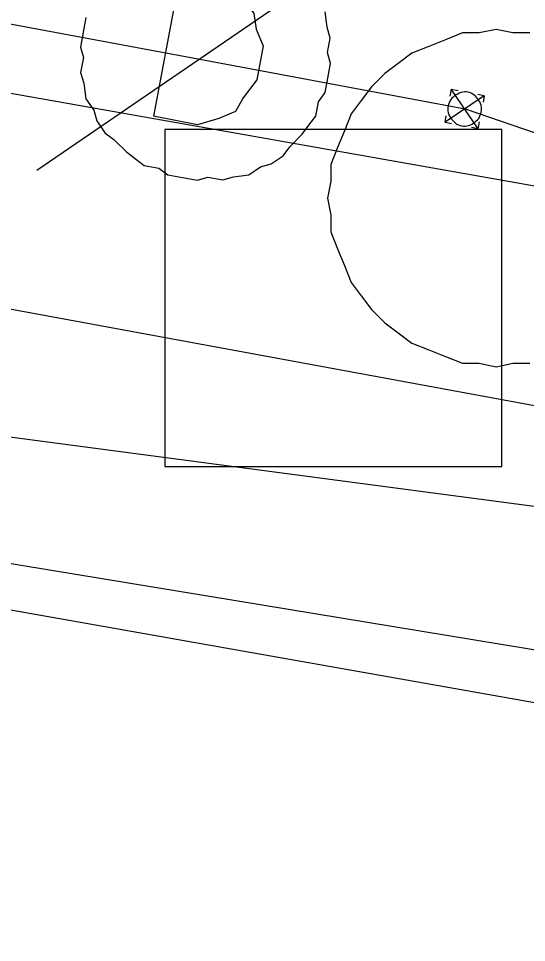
# Model space of a CAD drawing. Extents: x -746464 to -745690, y -1051581 to -1049993.
# Drawn here: x -746215.301 to -746213.794, y -1050952.456 to -1050949.714 of the extents above; entities that cross this region are included whole.
import ezdxf

# ---------------------------------------------------------------- set-up
doc = ezdxf.new("R2010")
doc.units = 0
for name, color, linetype in [('04_CETIN_neprovozovane', 7, 'Continuous'), ('04_CETIN_NN', 7, 'Continuous'), ('04_CETIN_sdelovaci_podzem', 7, 'Continuous'), ('51_PVaK_vodovod_chranicky_objekty', 7, 'Continuous'), ('51_PVaK_vodovod_overena poloha_rad', 7, 'Continuous'), ('51_PVaK_vodovod_zruseno_overena poloha', 7, 'Continuous'), ('55_PREdi_stavby_popisy', 7, 'Continuous')]:
    doc.layers.add(name, color=color, linetype=linetype)

msp = doc.modelspace()

# ---------------------------------------------------------------- linework, layer by layer
at = {"layer": '04_CETIN_neprovozovane'}
msp.add_lwpolyline([(-746187.94, -1050955.84), (-746224.75, -1050949.78)], dxfattribs=at)
at = {"layer": '04_CETIN_NN'}
msp.add_lwpolyline([(-746224.34, -1050954.85), (-746223.72, -1050951.46), (-746222.61, -1050950.62), (-746221.43, -1050950.39), (-746208.3, -1050952.71), (-746202.99, -1050953.53), (-746191.53, -1050955.51), (-746178.55, -1050957.75)], dxfattribs=at)
at = {"layer": '04_CETIN_sdelovaci_podzem'}
msp.add_lwpolyline([(-746224.34, -1050954.85), (-746223.72, -1050951.46), (-746222.61, -1050950.62), (-746221.43, -1050950.39), (-746208.3, -1050952.71), (-746202.99, -1050953.53), (-746191.53, -1050955.51), (-746178.55, -1050957.75)], dxfattribs=at)
at = {"layer": '51_PVaK_vodovod_chranicky_objekty'}
for p, q in [((-746214.246, -1050949.48), (-746215.246, -1050950.165)), ((-746214.824, -1050949.598), (-746214.9, -1050950.004)), ((-746214.017, -1050949.924), (-746214.021, -1050949.944)), ((-746213.937, -1050950.041), (-746214.017, -1050949.924)), ((-746214.017, -1050949.924), (-746213.997, -1050949.928)), ((-746213.919, -1050949.943), (-746214.035, -1050950.022)), ((-746213.919, -1050949.943), (-746213.938, -1050949.939)), ((-746213.919, -1050949.943), (-746213.922, -1050949.962)), ((-746214.035, -1050950.022), (-746214.032, -1050950.003)), ((-746214.035, -1050950.022), (-746214.016, -1050950.026)), ((-746213.937, -1050950.041), (-746213.957, -1050950.037)), ((-746213.937, -1050950.041), (-746213.933, -1050950.021))]:
    msp.add_line(p, q, dxfattribs=at)
for points in [[(-746217.049, -1050948.407), (-746212.769, -1050949.207), (-746213.099, -1050950.987), (-746217.389, -1050950.197)], [(-746214.867, -1050951.043), (-746213.867, -1050951.043), (-746213.867, -1050950.043), (-746214.867, -1050950.043)]]:
    msp.add_lwpolyline(points, close=True, dxfattribs=at)
for points in [[(-746214.824, -1050949.598), (-746214.694, -1050949.622), (-746214.638, -1050949.647), (-746214.603, -1050949.699), (-746214.596, -1050949.746), (-746214.575, -1050949.795), (-746214.594, -1050949.896), (-746214.634, -1050949.949), (-746214.657, -1050949.99), (-746214.706, -1050950.011), (-746214.77, -1050950.029), (-746214.9, -1050950.004)], [(-746215.101, -1050949.711), (-746215.109, -1050949.755), (-746215.117, -1050949.799), (-746215.108, -1050949.83), (-746215.117, -1050949.874), (-746215.107, -1050949.906), (-746215.101, -1050949.952), (-746215.077, -1050949.986), (-746215.068, -1050950.018), (-746215.045, -1050950.053), (-746215.018, -1050950.073), (-746214.98, -1050950.11), (-746214.954, -1050950.13), (-746214.928, -1050950.15), (-746214.884, -1050950.158), (-746214.858, -1050950.178), (-746214.814, -1050950.186), (-746214.77, -1050950.194), (-746214.739, -1050950.185), (-746214.695, -1050950.193), (-746214.663, -1050950.184), (-746214.617, -1050950.178), (-746214.583, -1050950.154), (-746214.551, -1050950.145), (-746214.516, -1050950.121), (-746214.496, -1050950.095), (-746214.459, -1050950.057), (-746214.439, -1050950.03), (-746214.419, -1050950.004), (-746214.411, -1050949.961), (-746214.391, -1050949.934), (-746214.383, -1050949.891)], [(-746214.383, -1050949.891), (-746214.375, -1050949.847), (-746214.384, -1050949.815), (-746214.376, -1050949.772), (-746214.385, -1050949.74), (-746214.391, -1050949.694)], [(-746213.784, -1050949.757), (-746213.834, -1050949.757), (-746213.884, -1050949.747), (-746213.934, -1050949.757), (-746213.984, -1050949.757), (-746214.034, -1050949.777), (-746214.084, -1050949.797), (-746214.134, -1050949.817), (-746214.174, -1050949.847), (-746214.214, -1050949.877), (-746214.254, -1050949.917), (-746214.284, -1050949.957), (-746214.314, -1050949.997), (-746214.334, -1050950.047), (-746214.354, -1050950.097), (-746214.374, -1050950.147), (-746214.374, -1050950.197), (-746214.384, -1050950.247), (-746214.374, -1050950.297), (-746214.374, -1050950.347), (-746214.354, -1050950.397), (-746214.334, -1050950.447), (-746214.314, -1050950.497), (-746214.284, -1050950.537), (-746214.254, -1050950.577), (-746214.214, -1050950.617), (-746214.174, -1050950.647), (-746214.134, -1050950.677), (-746214.084, -1050950.697), (-746214.034, -1050950.717), (-746213.984, -1050950.737), (-746213.934, -1050950.737), (-746213.884, -1050950.747), (-746213.834, -1050950.737), (-746213.784, -1050950.737)], [(-746214.026, -1050949.973), (-746214.027, -1050949.978), (-746214.027, -1050949.983), (-746214.027, -1050949.988), (-746214.026, -1050949.994), (-746214.024, -1050949.999), (-746214.022, -1050950.004), (-746214.019, -1050950.008), (-746214.016, -1050950.013), (-746214.013, -1050950.016), (-746214.009, -1050950.02), (-746214.005, -1050950.024), (-746214.001, -1050950.027), (-746213.996, -1050950.029), (-746213.991, -1050950.031), (-746213.986, -1050950.032), (-746213.981, -1050950.033), (-746213.976, -1050950.033), (-746213.971, -1050950.032), (-746213.966, -1050950.031), (-746213.96, -1050950.029), (-746213.956, -1050950.027), (-746213.951, -1050950.025), (-746213.947, -1050950.022), (-746213.943, -1050950.018), (-746213.939, -1050950.015), (-746213.935, -1050950.011), (-746213.933, -1050950.006), (-746213.931, -1050950.001), (-746213.929, -1050949.997), (-746213.928, -1050949.992), (-746213.927, -1050949.987), (-746213.927, -1050949.982), (-746213.927, -1050949.977), (-746213.928, -1050949.971), (-746213.93, -1050949.966), (-746213.932, -1050949.961), (-746213.935, -1050949.957), (-746213.938, -1050949.952), (-746213.941, -1050949.949), (-746213.944, -1050949.945), (-746213.949, -1050949.941), (-746213.953, -1050949.938), (-746213.958, -1050949.936), (-746213.963, -1050949.934), (-746213.968, -1050949.933), (-746213.973, -1050949.932), (-746213.978, -1050949.932), (-746213.983, -1050949.933), (-746213.988, -1050949.934), (-746213.994, -1050949.936), (-746213.998, -1050949.938), (-746214.003, -1050949.94), (-746214.007, -1050949.943), (-746214.011, -1050949.947), (-746214.015, -1050949.95), (-746214.018, -1050949.954), (-746214.021, -1050949.959), (-746214.023, -1050949.964), (-746214.025, -1050949.968), (-746214.026, -1050949.973)]]:
    msp.add_lwpolyline(points, dxfattribs=at)
at = {"layer": '51_PVaK_vodovod_overena poloha_rad'}
for p, q in [((-746215.637, -1050949.672), (-746214.763, -1050949.835)), ((-746214.763, -1050949.835), (-746213.976, -1050949.982)), ((-746213.976, -1050949.982), (-746213.66, -1050950.09))]:
    msp.add_line(p, q, dxfattribs=at)
at = {"layer": '51_PVaK_vodovod_zruseno_overena poloha'}
msp.add_line((-746212.121, -1050950.503), (-746219.89, -1050949.13), dxfattribs=at)
at = {"layer": '55_PREdi_stavby_popisy'}
msp.add_lwpolyline([(-746221.66, -1050950.152), (-746215.537, -1050950.927), (-746207.236, -1050952.025)], dxfattribs=at)

doc.saveas('drawing.dxf')
